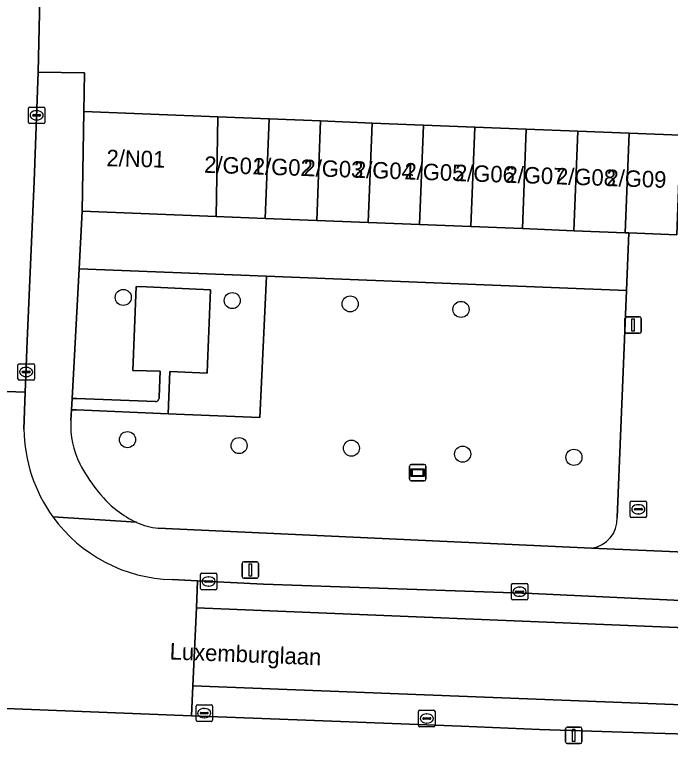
# Model space of a CAD drawing. Extents: x 160786 to 161429, y 386828 to 387485.
# Drawn here: x 161336.93 to 161376.8, y 387264.64 to 387309.03 of the extents above; entities that cross this region are included whole.
import ezdxf

# ---------------------------------------------------------------- set-up
doc = ezdxf.new("R2010")
doc.units = 0
for name, color, linetype in [('IMGEO_Boom', 7, 'Continuous'), ('IMGEO_Brandkraan', 7, 'Continuous'), ('IMGEO_Groenvoorziening', 7, 'Continuous'), ('IMGEO_Kolk', 7, 'Continuous'), ('IMGEO_Lichtmast', 7, 'Continuous'), ('IMGEO_Openbare_ruimte_label', 7, 'Continuous'), ('IMGEO_Pand', 7, 'Continuous'), ('IMGEO_Pand_nummerreeks', 7, 'Continuous'), ('IMGEO_Reclamebord', 7, 'Continuous'), ('IMGEO_Rijbaan_lokaal_gesloten', 7, 'Continuous'), ('IMGEO_Rijbaan_lokaal_open', 7, 'Continuous'), ('IMGEO_Voetpad_open', 7, 'Continuous')]:
    doc.layers.add(name, color=color, linetype=linetype)

msp = doc.modelspace()

# ---------------------------------------------------------------- linework, layer by layer
at = {"layer": 'IMGEO_Boom'}
for centre in [(161343.536, 387291.849), (161350.161, 387291.656), (161357.331, 387291.455), (161364.068, 387291.121), (161343.791, 387283.211), (161350.578, 387282.85), (161357.406, 387282.692), (161364.168, 387282.332), (161370.933, 387282.137)]:
    msp.add_circle(centre, 0.489, dxfattribs=at)
at = {"layer": 'IMGEO_Brandkraan'}
for p, q in [((161374.349, 387278.555), (161374.349, 387279.407)), ((161374.424, 387279.481), (161375.276, 387279.481)), ((161375.35, 387279.407), (161375.35, 387278.555)), ((161374.608, 387278.975), (161374.608, 387278.987)), ((161375.046, 387278.938), (161374.648, 387278.938)), ((161374.651, 387279.024), (161375.049, 387279.024)), ((161374.837, 387279.261), (161374.862, 387279.261)), ((161375.092, 387278.987), (161375.092, 387278.975)), ((161375.276, 387278.481), (161374.424, 387278.481)), ((161374.86, 387278.701), (161374.835, 387278.701))]:
    msp.add_line(p, q, dxfattribs=at)
for points in [[(161374.349, 387278.555), (161374.349, 387279.407)], [(161374.424, 387279.481), (161375.276, 387279.481)], [(161375.35, 387279.407), (161375.35, 387278.555)], [(161375.276, 387278.481), (161374.424, 387278.481)]]:
    msp.add_lwpolyline(points, dxfattribs=at)
for centre, radius, start, end in [((161374.426, 387279.405), 0.0765, 91.552, 178.448), ((161374.426, 387279.405), 0.0765, 91.552, 178.448), ((161375.274, 387279.405), 0.0765, 1.552, 88.448), ((161375.274, 387279.405), 0.0765, 1.552, 88.448), ((161374.648, 387278.984), 0.0403, 85.8775, 175.7526), ((161374.645, 387278.974), 0.0366, 178.938, 274.7102), ((161375.049, 387278.981), 0.043, 264.8664, 352.4533), ((161375.053, 387278.986), 0.0386, 1.7309, 96.639), ((161374.426, 387278.557), 0.0765, 181.552, 268.448), ((161374.426, 387278.557), 0.0765, 181.552, 268.448), ((161375.274, 387278.557), 0.0765, 271.552, 358.448), ((161375.274, 387278.557), 0.0765, 271.552, 358.448)]:
    msp.add_arc(centre, radius, start, end, dxfattribs=at)
for centre, major_axis, ratio, start_param, end_param in [((161374.836, 387278.981), (-0.387, 0.002), 0.722429, 4.712389, 7.853982), ((161374.861, 387278.981), (-0.39, 0.002), 0.717154, 1.570796, 4.712389)]:
    msp.add_ellipse(centre, major_axis=major_axis, ratio=ratio, start_param=start_param, end_param=end_param, dxfattribs=at)
at = {"layer": 'IMGEO_Groenvoorziening'}
msp.add_lwpolyline([(161374.278, 387295.769), (161374.053, 387295.778), (161370.927, 387295.901), (161367.8, 387296.025), (161364.673, 387296.148), (161361.547, 387296.271), (161358.42, 387296.394), (161355.294, 387296.518), (161352.167, 387296.641), (161349.178, 387296.759), (161341.034, 387297.081), (161340.847, 387293.588), (161352.243, 387293.137), (161374.133, 387292.272)], close=True, dxfattribs=at)
for points in [[(161352.243, 387293.137), (161340.847, 387293.588), (161340.425, 387285.712), (161340.72, 387285.701), (161345.486, 387285.529)], [(161374.133, 387292.272), (161352.243, 387293.137), (161351.843, 387284.555), (161346.747, 387284.764), (161346.26, 387284.784), (161340.701, 387285.012), (161340.388, 387285.029), (161340.353, 387284.373)], [(161345.715, 387285.706), (161345.718, 387285.81), (161345.775, 387287.371), (161344.123, 387287.416), (161344.324, 387292.514), (161344.95, 387292.485), (161348.847, 387292.303), (161348.663, 387287.816), (161348.64, 387287.255), (161346.84, 387287.329), (161346.365, 387287.348), (161346.26, 387284.784), (161346.747, 387284.764), (161351.843, 387284.555), (161352.243, 387293.137)], [(161373.562, 387278.48), (161374.133, 387292.272)], [(161345.658, 387277.84), (161372.006, 387276.629)], [(161402.495, 387261.976), (161401.328, 387261.981), (161401.337, 387264.758), (161398.131, 387264.809), (161396.414, 387264.837), (161390.342, 387264.972), (161380.246, 387265.242), (161378.537, 387265.298), (161375.781, 387265.388), (161368.844, 387265.615), (161364.083, 387265.8), (161359.882, 387265.963), (161354.628, 387266.167), (161347.691, 387266.437), (161333.316, 387266.995), (161328.593, 387267.23), (161323.246, 387267.468), (161323.232, 387267.174), (161323.039, 387263.142), (161318.438, 387263.288)]]:
    msp.add_lwpolyline(points, dxfattribs=at)
for centre, radius, start, end in [((161345.508, 387285.737), 0.209, 263.8709, 351.5318), ((161345.325, 387284.019), 4.985, 175.9287, 207.2834), ((161350.444, 387286.87), 10.842, 208.2725, 217.9227), ((161347.561, 387284.443), 7.078, 216.7666, 231.5418), ((161347.63, 387285), 7.563, 233.7584, 244.2286), ((161371.777, 387278.401), 1.787, 277.3646, 2.5328), ((161345.953, 387281.606), 3.778, 244.7662, 265.5282)]:
    msp.add_arc(centre, radius, start, end, dxfattribs=at)
at = {"layer": 'IMGEO_Kolk'}
for p, q in [((161337.77, 387302.483), (161337.77, 387303.335)), ((161337.845, 387303.409), (161338.697, 387303.409)), ((161338.771, 387303.335), (161338.771, 387302.483)), ((161338.029, 387302.903), (161338.029, 387302.915)), ((161338.467, 387302.866), (161338.069, 387302.866)), ((161338.072, 387302.952), (161338.47, 387302.952)), ((161338.258, 387303.189), (161338.283, 387303.189)), ((161338.513, 387302.915), (161338.513, 387302.903)), ((161338.697, 387302.409), (161337.845, 387302.409)), ((161338.281, 387302.629), (161338.256, 387302.629)), ((161337.136, 387286.895), (161337.136, 387287.747)), ((161337.211, 387287.821), (161338.063, 387287.821)), ((161338.137, 387287.747), (161338.137, 387286.895)), ((161337.395, 387287.315), (161337.395, 387287.327)), ((161337.438, 387287.364), (161337.836, 387287.364)), ((161337.624, 387287.601), (161337.649, 387287.601)), ((161337.879, 387287.327), (161337.879, 387287.315)), ((161337.833, 387287.278), (161337.435, 387287.278)), ((161337.647, 387287.041), (161337.622, 387287.041)), ((161338.063, 387286.821), (161337.211, 387286.821)), ((161348.223, 387274.172), (161348.223, 387275.024)), ((161348.298, 387275.098), (161349.15, 387275.098)), ((161348.711, 387274.878), (161348.736, 387274.878)), ((161349.224, 387275.024), (161349.224, 387274.172)), ((161348.482, 387274.592), (161348.482, 387274.604)), ((161348.92, 387274.555), (161348.522, 387274.555)), ((161348.525, 387274.641), (161348.923, 387274.641)), ((161348.966, 387274.604), (161348.966, 387274.592)), ((161367.204, 387274.475), (161368.056, 387274.475)), ((161349.15, 387274.098), (161348.298, 387274.098)), ((161348.734, 387274.318), (161348.709, 387274.318)), ((161367.129, 387273.549), (161367.129, 387274.401)), ((161367.388, 387273.969), (161367.388, 387273.981)), ((161367.431, 387274.018), (161367.829, 387274.018)), ((161367.617, 387274.255), (161367.642, 387274.255)), ((161367.872, 387273.981), (161367.872, 387273.969)), ((161368.13, 387274.401), (161368.13, 387273.549)), ((161367.826, 387273.932), (161367.428, 387273.932)), ((161367.64, 387273.695), (161367.615, 387273.695)), ((161368.056, 387273.475), (161367.204, 387273.475)), ((161347.959, 387266.176), (161347.959, 387267.028)), ((161348.034, 387267.102), (161348.886, 387267.102)), ((161348.447, 387266.882), (161348.472, 387266.882)), ((161348.96, 387267.028), (161348.96, 387266.176)), ((161348.218, 387266.596), (161348.218, 387266.608)), ((161348.656, 387266.559), (161348.258, 387266.559)), ((161348.261, 387266.645), (161348.659, 387266.645)), ((161348.702, 387266.608), (161348.702, 387266.596)), ((161361.487, 387265.849), (161361.487, 387266.701)), ((161361.562, 387266.775), (161362.414, 387266.775)), ((161361.975, 387266.555), (161362, 387266.555)), ((161362.488, 387266.701), (161362.488, 387265.849)), ((161348.886, 387266.102), (161348.034, 387266.102)), ((161348.47, 387266.322), (161348.445, 387266.322)), ((161361.746, 387266.269), (161361.746, 387266.281)), ((161362.184, 387266.232), (161361.786, 387266.232)), ((161361.789, 387266.318), (161362.187, 387266.318)), ((161361.998, 387265.995), (161361.973, 387265.995)), ((161362.23, 387266.281), (161362.23, 387266.269)), ((161362.414, 387265.775), (161361.562, 387265.775))]:
    msp.add_line(p, q, dxfattribs=at)
for points in [[(161337.77, 387302.483), (161337.77, 387303.335)], [(161337.845, 387303.409), (161338.697, 387303.409)], [(161338.771, 387303.335), (161338.771, 387302.483)], [(161338.697, 387302.409), (161337.845, 387302.409)], [(161337.136, 387286.895), (161337.136, 387287.747)], [(161337.211, 387287.821), (161338.063, 387287.821)], [(161338.137, 387287.747), (161338.137, 387286.895)], [(161338.063, 387286.821), (161337.211, 387286.821)], [(161348.223, 387274.172), (161348.223, 387275.024)], [(161348.298, 387275.098), (161349.15, 387275.098)], [(161349.224, 387275.024), (161349.224, 387274.172)], [(161367.204, 387274.475), (161368.056, 387274.475)], [(161349.15, 387274.098), (161348.298, 387274.098)], [(161367.129, 387273.549), (161367.129, 387274.401)], [(161368.13, 387274.401), (161368.13, 387273.549)], [(161368.056, 387273.475), (161367.204, 387273.475)], [(161347.959, 387266.176), (161347.959, 387267.028)], [(161348.034, 387267.102), (161348.886, 387267.102)], [(161348.96, 387267.028), (161348.96, 387266.176)], [(161361.487, 387265.849), (161361.487, 387266.701)], [(161361.562, 387266.775), (161362.414, 387266.775)], [(161362.488, 387266.701), (161362.488, 387265.849)], [(161348.886, 387266.102), (161348.034, 387266.102)], [(161362.414, 387265.775), (161361.562, 387265.775)]]:
    msp.add_lwpolyline(points, dxfattribs=at)
for centre, radius, start, end in [((161337.847, 387303.333), 0.0765, 91.552, 178.448), ((161337.847, 387303.333), 0.0765, 91.552, 178.448), ((161338.695, 387303.333), 0.0765, 1.552, 88.448), ((161338.695, 387303.333), 0.0765, 1.552, 88.448), ((161338.069, 387302.912), 0.0403, 85.8775, 175.7526), ((161338.066, 387302.902), 0.0366, 178.938, 274.7102), ((161338.47, 387302.909), 0.043, 264.8664, 352.4533), ((161338.474, 387302.914), 0.0386, 1.7309, 96.639), ((161337.847, 387302.485), 0.0765, 181.552, 268.448), ((161337.847, 387302.485), 0.0765, 181.552, 268.448), ((161338.695, 387302.485), 0.0765, 271.552, 358.448), ((161338.695, 387302.485), 0.0765, 271.552, 358.448), ((161337.213, 387287.745), 0.0765, 91.552, 178.448), ((161337.213, 387287.745), 0.0765, 91.552, 178.448), ((161338.061, 387287.745), 0.0765, 1.552, 88.448), ((161338.061, 387287.745), 0.0765, 1.552, 88.448), ((161337.435, 387287.324), 0.0403, 85.8775, 175.7526), ((161337.432, 387287.314), 0.0366, 178.938, 274.7102), ((161337.836, 387287.321), 0.043, 264.8664, 352.4533), ((161337.84, 387287.326), 0.0386, 1.7309, 96.639), ((161337.213, 387286.897), 0.0765, 181.552, 268.448), ((161337.213, 387286.897), 0.0765, 181.552, 268.448), ((161338.061, 387286.897), 0.0765, 271.552, 358.448), ((161338.061, 387286.897), 0.0765, 271.552, 358.448), ((161348.3, 387275.022), 0.0765, 91.552, 178.448), ((161348.3, 387275.022), 0.0765, 91.552, 178.448), ((161349.148, 387275.022), 0.0765, 1.552, 88.448), ((161349.148, 387275.022), 0.0765, 1.552, 88.448), ((161348.522, 387274.601), 0.0403, 85.8775, 175.7526), ((161348.519, 387274.591), 0.0366, 178.938, 274.7102), ((161348.923, 387274.598), 0.043, 264.8664, 352.4533), ((161348.927, 387274.603), 0.0386, 1.7309, 96.639), ((161367.206, 387274.399), 0.0765, 91.552, 178.448), ((161367.206, 387274.399), 0.0765, 91.552, 178.448), ((161368.054, 387274.399), 0.0765, 1.552, 88.448), ((161368.054, 387274.399), 0.0765, 1.552, 88.448), ((161348.3, 387274.174), 0.0765, 181.552, 268.448), ((161348.3, 387274.174), 0.0765, 181.552, 268.448), ((161349.148, 387274.174), 0.0765, 271.552, 358.448), ((161349.148, 387274.174), 0.0765, 271.552, 358.448), ((161367.428, 387273.978), 0.0403, 85.8775, 175.7526), ((161367.833, 387273.98), 0.0386, 1.7309, 96.639), ((161367.206, 387273.551), 0.0765, 181.552, 268.448), ((161367.206, 387273.551), 0.0765, 181.552, 268.448), ((161367.425, 387273.968), 0.0366, 178.938, 274.7102), ((161367.829, 387273.975), 0.043, 264.8664, 352.4533), ((161368.054, 387273.551), 0.0765, 271.552, 358.448), ((161368.054, 387273.551), 0.0765, 271.552, 358.448), ((161348.036, 387267.026), 0.0765, 91.552, 178.448), ((161348.036, 387267.026), 0.0765, 91.552, 178.448), ((161348.884, 387267.026), 0.0765, 1.552, 88.448), ((161348.884, 387267.026), 0.0765, 1.552, 88.448), ((161348.258, 387266.605), 0.0403, 85.8775, 175.7526), ((161348.255, 387266.595), 0.0366, 178.938, 274.7102), ((161348.659, 387266.602), 0.043, 264.8664, 352.4533), ((161348.663, 387266.607), 0.0386, 1.7309, 96.639), ((161361.564, 387266.699), 0.0765, 91.552, 178.448), ((161361.564, 387266.699), 0.0765, 91.552, 178.448), ((161362.412, 387266.699), 0.0765, 1.552, 88.448), ((161362.412, 387266.699), 0.0765, 1.552, 88.448), ((161348.036, 387266.178), 0.0765, 181.552, 268.448), ((161348.036, 387266.178), 0.0765, 181.552, 268.448), ((161348.884, 387266.178), 0.0765, 271.552, 358.448), ((161348.884, 387266.178), 0.0765, 271.552, 358.448), ((161361.786, 387266.278), 0.0403, 85.8775, 175.7526), ((161361.783, 387266.268), 0.0366, 178.938, 274.7102), ((161362.187, 387266.275), 0.043, 264.8664, 352.4533), ((161362.191, 387266.28), 0.0386, 1.7309, 96.639), ((161361.564, 387265.851), 0.0765, 181.552, 268.448), ((161361.564, 387265.851), 0.0765, 181.552, 268.448), ((161362.412, 387265.851), 0.0765, 271.552, 358.448), ((161362.412, 387265.851), 0.0765, 271.552, 358.448)]:
    msp.add_arc(centre, radius, start, end, dxfattribs=at)
for centre, major_axis, ratio, start_param, end_param in [((161338.257, 387302.909), (-0.387, 0.002), 0.722429, 4.712389, 7.853982), ((161338.282, 387302.909), (-0.39, 0.002), 0.717154, 1.570796, 4.712389), ((161337.623, 387287.321), (-0.387, 0.002), 0.722429, 4.712389, 7.853982), ((161337.648, 387287.321), (-0.39, 0.002), 0.717154, 1.570796, 4.712389), ((161348.71, 387274.598), (-0.387, 0.002), 0.722429, 4.712389, 7.853982), ((161348.735, 387274.598), (-0.39, 0.002), 0.717154, 1.570796, 4.712389), ((161367.616, 387273.975), (-0.387, 0.002), 0.722429, 4.712389, 7.853982), ((161367.641, 387273.975), (-0.39, 0.002), 0.717154, 1.570796, 4.712389), ((161348.446, 387266.602), (-0.387, 0.002), 0.722429, 4.712389, 7.853982), ((161348.471, 387266.602), (-0.39, 0.002), 0.717154, 1.570796, 4.712389), ((161361.974, 387266.275), (-0.387, 0.002), 0.722429, 4.712389, 7.853982), ((161361.999, 387266.275), (-0.39, 0.002), 0.717154, 1.570796, 4.712389)]:
    msp.add_ellipse(centre, major_axis=major_axis, ratio=ratio, start_param=start_param, end_param=end_param, dxfattribs=at)
at = {"layer": 'IMGEO_Lichtmast'}
for p, q in [((161374.035, 387289.769), (161374.035, 387290.569)), ((161374.035, 387290.569), (161374.035, 387289.769)), ((161374.135, 387290.669), (161374.925, 387290.669)), ((161374.925, 387290.669), (161374.135, 387290.669)), ((161375.025, 387290.569), (161375.025, 387289.769)), ((161375.025, 387289.769), (161375.025, 387290.569)), ((161374.925, 387289.669), (161374.135, 387289.669)), ((161374.135, 387289.669), (161374.925, 387289.669)), ((161350.863, 387275.797), (161351.653, 387275.797)), ((161351.653, 387275.797), (161350.863, 387275.797)), ((161350.763, 387274.897), (161350.763, 387275.697)), ((161350.763, 387275.697), (161350.763, 387274.897)), ((161351.753, 387275.697), (161351.753, 387274.897)), ((161351.753, 387274.897), (161351.753, 387275.697)), ((161351.653, 387274.797), (161350.863, 387274.797)), ((161350.863, 387274.797), (161351.653, 387274.797)), ((161370.426, 387264.848), (161370.426, 387265.648)), ((161370.426, 387265.648), (161370.426, 387264.848)), ((161370.526, 387265.748), (161371.316, 387265.748)), ((161371.316, 387265.748), (161370.526, 387265.748)), ((161371.416, 387265.648), (161371.416, 387264.848)), ((161371.416, 387264.848), (161371.416, 387265.648)), ((161371.316, 387264.748), (161370.526, 387264.748)), ((161370.526, 387264.748), (161371.316, 387264.748))]:
    msp.add_line(p, q, dxfattribs=at)
for points in [[(161374.455, 387290.544), (161374.605, 387290.544), (161374.605, 387289.794), (161374.455, 387289.794), (161374.455, 387290.544)], [(161351.183, 387275.672), (161351.333, 387275.672), (161351.333, 387274.922), (161351.183, 387274.922), (161351.183, 387275.672)], [(161370.846, 387265.623), (161370.996, 387265.623), (161370.996, 387264.873), (161370.846, 387264.873), (161370.846, 387265.623)]]:
    msp.add_lwpolyline(points, dxfattribs=at)
for centre, start, end in [((161374.135, 387290.569), 90, 180), ((161374.135, 387290.569), 90, 180), ((161374.925, 387290.569), 0, 90), ((161374.925, 387290.569), 360, 90), ((161374.135, 387289.769), 180, 270), ((161374.135, 387289.769), 180, 270), ((161374.925, 387289.769), 270, 0), ((161374.925, 387289.769), 270, 0), ((161350.863, 387275.697), 90, 180), ((161350.863, 387275.697), 90, 180), ((161351.653, 387275.697), 0, 90), ((161351.653, 387275.697), 360, 90), ((161350.863, 387274.897), 180, 270), ((161350.863, 387274.897), 180, 270), ((161351.653, 387274.897), 270, 0), ((161351.653, 387274.897), 270, 0), ((161370.526, 387265.648), 90, 180), ((161370.526, 387265.648), 90, 180), ((161371.316, 387265.648), 0, 90), ((161371.316, 387265.648), 360, 90), ((161370.526, 387264.848), 180, 270), ((161370.526, 387264.848), 180, 270), ((161371.316, 387264.848), 270, 0), ((161371.316, 387264.848), 270, 0)]:
    msp.add_arc(centre, 0.1, start, end, dxfattribs=at)
at = {"layer": 'IMGEO_Pand'}
for points in [[(161349.28, 387302.813), (161341.136, 387303.136), (161341.034, 387297.081), (161349.178, 387296.759)], [(161352.407, 387302.689), (161349.28, 387302.813), (161349.178, 387296.759), (161352.167, 387296.641)], [(161352.167, 387296.641), (161355.294, 387296.518), (161355.533, 387302.565), (161352.407, 387302.689)], [(161358.42, 387296.394), (161358.66, 387302.442), (161355.533, 387302.565), (161355.294, 387296.518)], [(161361.547, 387296.271), (161361.786, 387302.318), (161358.66, 387302.442), (161358.42, 387296.394)], [(161364.673, 387296.148), (161364.913, 387302.194), (161361.786, 387302.318), (161361.547, 387296.271)], [(161367.8, 387296.025), (161368.039, 387302.07), (161364.913, 387302.194), (161364.673, 387296.148)], [(161370.927, 387295.901), (161371.166, 387301.947), (161368.039, 387302.07), (161367.8, 387296.025)], [(161374.053, 387295.778), (161374.292, 387301.823), (161371.166, 387301.947), (161370.927, 387295.901)], [(161374.278, 387295.769), (161377.18, 387295.654), (161377.419, 387301.699), (161374.292, 387301.823), (161374.053, 387295.778)]]:
    msp.add_lwpolyline(points, close=True, dxfattribs=at)
at = {"layer": 'IMGEO_Reclamebord'}
for p, q in [((161360.94, 387280.81), (161360.94, 387281.61)), ((161360.94, 387281.61), (161360.94, 387280.81)), ((161361.04, 387281.71), (161361.83, 387281.71)), ((161361.83, 387281.71), (161361.04, 387281.71)), ((161361.93, 387281.61), (161361.93, 387280.81)), ((161361.93, 387280.81), (161361.93, 387281.61)), ((161361.83, 387280.71), (161361.04, 387280.71)), ((161361.04, 387280.71), (161361.83, 387280.71))]:
    msp.add_line(p, q, dxfattribs=at)
for points in [[(161361.041, 387281.442), (161361.829, 387281.442), (161361.829, 387280.978), (161361.041, 387280.978), (161361.041, 387281.442)], [(161361.106, 387281.377), (161361.106, 387281.043), (161361.764, 387281.043), (161361.764, 387281.377), (161361.106, 387281.377)]]:
    msp.add_lwpolyline(points, dxfattribs=at)
for centre, start, end in [((161361.04, 387281.61), 90, 180), ((161361.04, 387281.61), 90, 180), ((161361.83, 387281.61), 0, 90), ((161361.83, 387281.61), 360, 90), ((161361.04, 387280.81), 180, 270), ((161361.04, 387280.81), 180, 270), ((161361.83, 387280.81), 270, 0), ((161361.83, 387280.81), 270, 0)]:
    msp.add_arc(centre, 0.1, start, end, dxfattribs=at)
at = {"layer": 'IMGEO_Rijbaan_lokaal_gesloten'}
for points in [[(161329.55, 387286.386), (161337.579, 387286.089), (161337.685, 387289.219), (161338.128, 387298.91), (161338.363, 387305.528), (161338.5, 387311.806)], [(161378.694, 387271.749), (161347.985, 387272.996), (161347.773, 387268.263), (161378.55, 387267.055), (161389.406, 387266.852), (161398.17, 387266.535), (161398.131, 387264.809), (161401.337, 387264.758), (161403.661, 387264.709)]]:
    msp.add_lwpolyline(points, dxfattribs=at)
for points in [[(161378.736, 387273.374), (161368.384, 387273.874), (161352.068, 387274.44), (161348.059, 387274.636), (161347.985, 387272.996), (161378.694, 387271.749)], [(161347.773, 387268.263), (161347.691, 387266.437), (161354.628, 387266.167), (161359.882, 387265.963), (161364.083, 387265.8), (161368.844, 387265.615), (161375.781, 387265.388), (161378.537, 387265.298), (161378.55, 387267.055)]]:
    msp.add_lwpolyline(points, close=True, dxfattribs=at)
at = {"layer": 'IMGEO_Rijbaan_lokaal_open'}
for points in [[(161338.5, 387311.806), (161338.363, 387305.528), (161341.172, 387305.489), (161341.136, 387303.136), (161349.28, 387302.813), (161352.407, 387302.689), (161355.533, 387302.565), (161358.66, 387302.442), (161361.786, 387302.318), (161364.913, 387302.194), (161368.039, 387302.07), (161371.166, 387301.947), (161374.292, 387301.823), (161377.419, 387301.699), (161377.521, 387304.671), (161377.568, 387306.042), (161377.667, 387308.937), (161377.823, 387313.485)], [(161337.499, 387283.847), (161337.579, 387286.089), (161329.55, 387286.386), (161329.481, 387284.991)], [(161323.246, 387267.468), (161328.593, 387267.23), (161333.316, 387266.995), (161347.691, 387266.437), (161347.773, 387268.263), (161347.985, 387272.996), (161348.059, 387274.636), (161346.503, 387274.715)]]:
    msp.add_lwpolyline(points, dxfattribs=at)
for centre, radius, start, end in [((161346.704, 387283.933), 9.205, 180.5344, 216.0256), ((161346.721, 387283.929), 9.217, 215.9447, 268.6452)]:
    msp.add_arc(centre, radius, start, end, dxfattribs=at)
at = {"layer": 'IMGEO_Voetpad_open'}
for points in [[(161377.823, 387313.485), (161377.667, 387308.937), (161378.167, 387308.922), (161378.067, 387306.027), (161377.568, 387306.042), (161377.521, 387304.671), (161378.02, 387304.655), (161377.918, 387301.683), (161377.419, 387301.699), (161377.18, 387295.654), (161374.278, 387295.769), (161374.133, 387292.272), (161373.562, 387278.48)], [(161340.847, 387293.588), (161341.034, 387297.081), (161341.136, 387303.136), (161341.172, 387305.489), (161338.363, 387305.528), (161338.128, 387298.91), (161337.685, 387289.219), (161337.579, 387286.089), (161337.499, 387283.847)], [(161340.353, 387284.373), (161340.388, 387285.029), (161340.425, 387285.712), (161340.847, 387293.588)], [(161345.486, 387285.529), (161340.72, 387285.701), (161340.425, 387285.712), (161340.388, 387285.029), (161340.701, 387285.012), (161346.26, 387284.784), (161346.365, 387287.348), (161346.84, 387287.329), (161348.64, 387287.255), (161348.663, 387287.816), (161348.847, 387292.303)], [(161348.847, 387292.303), (161344.95, 387292.485), (161344.324, 387292.514), (161344.123, 387287.416), (161345.775, 387287.371), (161345.718, 387285.81), (161345.715, 387285.706)], [(161339.259, 387278.519), (161344.342, 387278.189)], [(161344.342, 387278.189), (161339.259, 387278.519)], [(161402.026, 387275.396), (161396.044, 387275.749), (161394.232, 387275.856), (161393.359, 387275.907), (161388.031, 387276.222), (161387.106, 387276.277), (161385.484, 387276.373), (161379.21, 387276.33), (161379.111, 387276.315), (161372.006, 387276.629), (161345.658, 387277.84)], [(161372.006, 387276.629), (161379.111, 387276.315), (161379.21, 387276.33)], [(161346.503, 387274.715), (161348.059, 387274.636), (161352.068, 387274.44), (161368.384, 387273.874), (161378.736, 387273.374), (161379.802, 387273.323), (161383.427, 387273.144)]]:
    msp.add_lwpolyline(points, dxfattribs=at)
for centre, radius, start, end in [((161345.508, 387285.737), 0.209, 263.8709, 351.5318), ((161345.325, 387284.019), 4.985, 175.9287, 207.2834), ((161346.704, 387283.933), 9.205, 180.5344, 216.0256), ((161350.444, 387286.87), 10.842, 208.2725, 217.9227), ((161347.561, 387284.443), 7.078, 216.7666, 231.5418), ((161347.63, 387285), 7.563, 233.7584, 244.2286), ((161346.721, 387283.929), 9.217, 215.9447, 268.6452), ((161371.777, 387278.401), 1.787, 277.3646, 2.5328), ((161345.953, 387281.606), 3.778, 244.7662, 265.5282)]:
    msp.add_arc(centre, radius, start, end, dxfattribs=at)

# ---------------------------------------------------------------- texts
at = {"layer": 'IMGEO_Openbare_ruimte_label'}
msp.add_text('Luxemburglaan', height=1, rotation=357.7644, dxfattribs=at).set_placement((161346.343, 387269.864))
at = {"layer": 'IMGEO_Pand_nummerreeks'}
for s, rotation, p in [('2/N01', 358.4725, (161342.505, 387299.823)), ('2/G01', 358.1159, (161348.443, 387299.423)), ('2/G02', 358.1159, (161351.398, 387299.326)), ('2/G03', 358.1159, (161354.475, 387299.225)), ('2/G04', 358.1159, (161357.545, 387299.124)), ('2/G05', 358.1159, (161360.616, 387299.023)), ('2/G06', 358.1159, (161363.687, 387298.922)), ('2/G07', 358.1159, (161366.757, 387298.821)), ('2/G08', 358.1159, (161369.831, 387298.72)), ('2/G09', 358.1159, (161372.896, 387298.619))]:
    msp.add_text(s, height=1, rotation=rotation, dxfattribs=at).set_placement(p)

doc.saveas('drawing.dxf')
